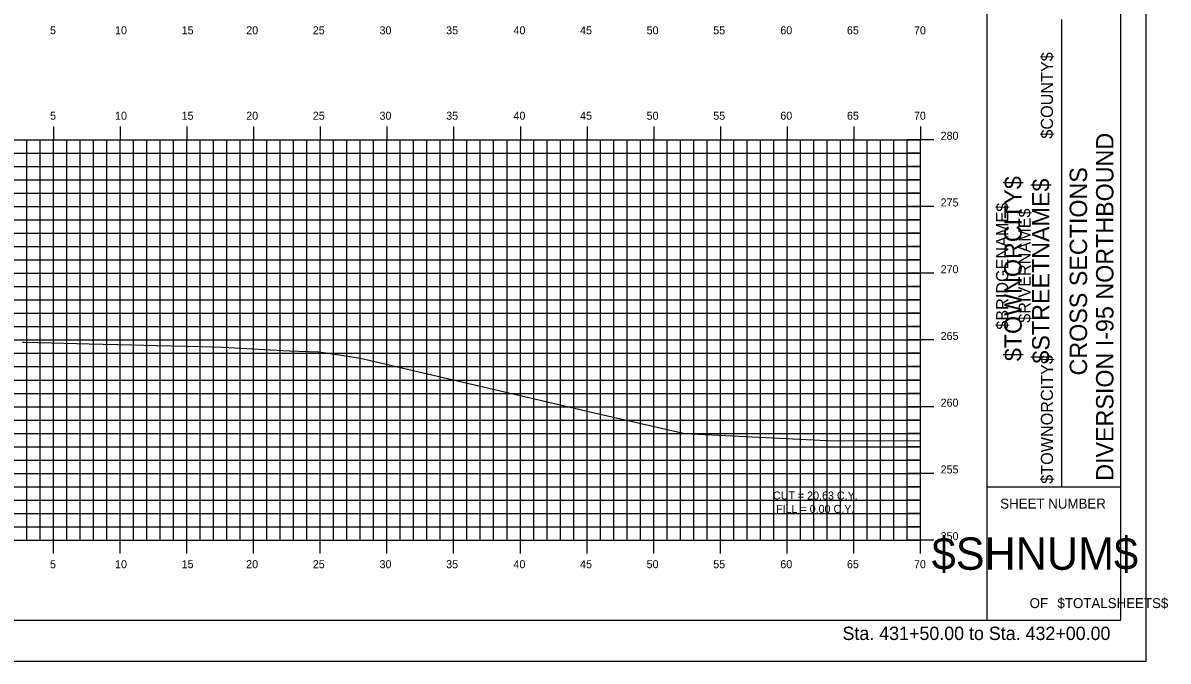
# Model space of a CAD drawing. Extents: x 1160718 to 1173142, y 616002 to 617630.
# Drawn here: x 1171517.4 to 1171603.2, y 616613.9 to 616661.7 of the extents above; entities that cross this region are included whole.
import ezdxf

# ---------------------------------------------------------------- set-up
doc = ezdxf.new("R2010")
doc.units = 0
for name, color, linetype in [('ANNOTATION', 7, 'Continuous'), ('BORDER', 7, 'Continuous'), ('BRIDGE_TITLE', 7, 'Continuous'), ('H_V ANNOTATION', 7, 'Continuous'), ('HIGHWAY_TITLE', 7, 'Continuous'), ('MAJOR', 7, 'Continuous'), ('MINOR', 7, 'Continuous'), ('PLOT BOUNDARY', 7, 'Continuous'), ('S_Roadway_Centerline', 7, 'Continuous')]:
    doc.layers.add(name, color=color, linetype=linetype)

msp = doc.modelspace()

# ---------------------------------------------------------------- linework, layer by layer
at = {"layer": 'BORDER'}
for p, q in [((1171589.69, 616616.931), (1171589.69, 616721.931)), ((1171599.69, 616616.931), (1171599.69, 616721.931)), ((1171595.281, 616626.931), (1171595.281, 616661.931)), ((1171589.69, 616626.931), (1171599.69, 616626.931)), ((1171439.69, 616616.928), (1171599.69, 616616.928))]:
    msp.add_line(p, q, dxfattribs=at)
at = {"layer": 'MAJOR'}
for p, q in [((1171519.69, 616653.93), (1171519.69, 616652.928)), ((1171524.69, 616653.93), (1171524.69, 616652.928)), ((1171529.69, 616653.93), (1171529.69, 616652.928)), ((1171534.69, 616653.93), (1171534.69, 616652.928)), ((1171539.69, 616653.93), (1171539.69, 616652.928)), ((1171544.69, 616653.93), (1171544.69, 616652.928)), ((1171549.69, 616653.93), (1171549.69, 616652.928)), ((1171554.69, 616653.93), (1171554.69, 616652.928)), ((1171559.69, 616653.93), (1171559.69, 616652.928)), ((1171564.69, 616653.93), (1171564.69, 616652.928)), ((1171569.69, 616653.93), (1171569.69, 616652.928)), ((1171574.69, 616653.93), (1171574.69, 616652.928)), ((1171579.69, 616653.93), (1171579.69, 616652.928)), ((1171584.69, 616653.93), (1171584.69, 616652.928)), ((1171444.69, 616652.928), (1171584.69, 616652.928)), ((1171444.69, 616652.928), (1171584.69, 616652.928)), ((1171519.69, 616622.928), (1171519.69, 616652.928)), ((1171524.69, 616622.928), (1171524.69, 616652.928)), ((1171529.69, 616622.928), (1171529.69, 616652.928)), ((1171534.69, 616622.928), (1171534.69, 616652.928)), ((1171539.69, 616622.928), (1171539.69, 616652.928)), ((1171544.69, 616622.928), (1171544.69, 616652.928)), ((1171549.69, 616622.928), (1171549.69, 616652.928)), ((1171554.69, 616622.928), (1171554.69, 616652.928)), ((1171559.69, 616622.928), (1171559.69, 616652.928)), ((1171564.69, 616622.928), (1171564.69, 616652.928)), ((1171569.69, 616622.928), (1171569.69, 616652.928)), ((1171574.69, 616622.928), (1171574.69, 616652.928)), ((1171579.69, 616622.928), (1171579.69, 616652.928)), ((1171585.692, 616652.928), (1171583.688, 616652.928)), ((1171584.69, 616622.928), (1171584.69, 616652.928)), ((1171584.69, 616622.928), (1171584.69, 616652.928)), ((1171444.69, 616647.928), (1171584.69, 616647.928)), ((1171585.692, 616647.928), (1171583.688, 616647.928)), ((1171444.69, 616642.928), (1171584.69, 616642.928)), ((1171585.692, 616642.928), (1171583.688, 616642.928)), ((1171444.69, 616637.928), (1171584.69, 616637.928)), ((1171585.692, 616637.928), (1171583.688, 616637.928)), ((1171444.69, 616632.928), (1171584.69, 616632.928)), ((1171585.692, 616632.928), (1171583.688, 616632.928)), ((1171444.69, 616627.928), (1171584.69, 616627.928)), ((1171585.692, 616627.928), (1171583.688, 616627.928)), ((1171444.69, 616622.928), (1171584.69, 616622.928)), ((1171444.69, 616622.928), (1171584.69, 616622.928)), ((1171519.69, 616621.926), (1171519.69, 616622.928)), ((1171524.69, 616621.926), (1171524.69, 616622.928)), ((1171529.69, 616621.926), (1171529.69, 616622.928)), ((1171534.69, 616621.926), (1171534.69, 616622.928)), ((1171539.69, 616621.926), (1171539.69, 616622.928)), ((1171544.69, 616621.926), (1171544.69, 616622.928)), ((1171549.69, 616621.926), (1171549.69, 616622.928)), ((1171554.69, 616621.926), (1171554.69, 616622.928)), ((1171559.69, 616621.926), (1171559.69, 616622.928)), ((1171564.69, 616621.926), (1171564.69, 616622.928)), ((1171569.69, 616621.926), (1171569.69, 616622.928)), ((1171574.69, 616621.926), (1171574.69, 616622.928)), ((1171579.69, 616621.926), (1171579.69, 616622.928)), ((1171585.692, 616622.928), (1171583.688, 616622.928)), ((1171584.69, 616621.926), (1171584.69, 616622.928))]:
    msp.add_line(p, q, dxfattribs=at)
at = {"layer": 'MINOR'}
for p, q in [((1171517.69, 616622.928), (1171517.69, 616652.928)), ((1171518.69, 616622.928), (1171518.69, 616652.928)), ((1171520.69, 616622.928), (1171520.69, 616652.928)), ((1171521.69, 616622.928), (1171521.69, 616652.928)), ((1171522.69, 616622.928), (1171522.69, 616652.928)), ((1171523.69, 616622.928), (1171523.69, 616652.928)), ((1171525.69, 616622.928), (1171525.69, 616652.928)), ((1171526.69, 616622.928), (1171526.69, 616652.928)), ((1171527.69, 616622.928), (1171527.69, 616652.928)), ((1171528.69, 616622.928), (1171528.69, 616652.928)), ((1171530.69, 616622.928), (1171530.69, 616652.928)), ((1171531.69, 616622.928), (1171531.69, 616652.928)), ((1171532.69, 616622.928), (1171532.69, 616652.928)), ((1171533.69, 616622.928), (1171533.69, 616652.928)), ((1171535.69, 616622.928), (1171535.69, 616652.928)), ((1171536.69, 616622.928), (1171536.69, 616652.928)), ((1171537.69, 616622.928), (1171537.69, 616652.928)), ((1171538.69, 616622.928), (1171538.69, 616652.928)), ((1171540.69, 616622.928), (1171540.69, 616652.928)), ((1171541.69, 616622.928), (1171541.69, 616652.928)), ((1171542.69, 616622.928), (1171542.69, 616652.928)), ((1171543.69, 616622.928), (1171543.69, 616652.928)), ((1171545.69, 616622.928), (1171545.69, 616652.928)), ((1171546.69, 616622.928), (1171546.69, 616652.928)), ((1171547.69, 616622.928), (1171547.69, 616652.928)), ((1171548.69, 616622.928), (1171548.69, 616652.928)), ((1171550.69, 616622.928), (1171550.69, 616652.928)), ((1171551.69, 616622.928), (1171551.69, 616652.928)), ((1171552.69, 616622.928), (1171552.69, 616652.928)), ((1171553.69, 616622.928), (1171553.69, 616652.928)), ((1171555.69, 616622.928), (1171555.69, 616652.928)), ((1171556.69, 616622.928), (1171556.69, 616652.928)), ((1171557.69, 616622.928), (1171557.69, 616652.928)), ((1171558.69, 616622.928), (1171558.69, 616652.928)), ((1171560.69, 616622.928), (1171560.69, 616652.928)), ((1171561.69, 616622.928), (1171561.69, 616652.928)), ((1171562.69, 616622.928), (1171562.69, 616652.928)), ((1171563.69, 616622.928), (1171563.69, 616652.928)), ((1171565.69, 616622.928), (1171565.69, 616652.928)), ((1171566.69, 616622.928), (1171566.69, 616652.928)), ((1171567.69, 616622.928), (1171567.69, 616652.928)), ((1171568.69, 616622.928), (1171568.69, 616652.928)), ((1171570.69, 616622.928), (1171570.69, 616652.928)), ((1171571.69, 616622.928), (1171571.69, 616652.928)), ((1171572.69, 616622.928), (1171572.69, 616652.928)), ((1171573.69, 616622.928), (1171573.69, 616652.928)), ((1171575.69, 616622.928), (1171575.69, 616652.928)), ((1171576.69, 616622.928), (1171576.69, 616652.928)), ((1171577.69, 616622.928), (1171577.69, 616652.928)), ((1171578.69, 616622.928), (1171578.69, 616652.928)), ((1171580.69, 616622.928), (1171580.69, 616652.928)), ((1171581.69, 616622.928), (1171581.69, 616652.928)), ((1171582.69, 616622.928), (1171582.69, 616652.928)), ((1171583.69, 616622.928), (1171583.69, 616652.928)), ((1171444.69, 616651.928), (1171584.69, 616651.928)), ((1171584.69, 616651.928), (1171583.688, 616651.928)), ((1171444.69, 616650.928), (1171584.69, 616650.928)), ((1171584.69, 616650.928), (1171583.688, 616650.928)), ((1171444.69, 616649.928), (1171584.69, 616649.928)), ((1171584.69, 616649.928), (1171583.688, 616649.928)), ((1171444.69, 616648.928), (1171584.69, 616648.928)), ((1171584.69, 616648.928), (1171583.688, 616648.928)), ((1171444.69, 616646.928), (1171584.69, 616646.928)), ((1171584.69, 616646.928), (1171583.688, 616646.928)), ((1171444.69, 616645.928), (1171584.69, 616645.928)), ((1171584.69, 616645.928), (1171583.688, 616645.928)), ((1171444.69, 616644.928), (1171584.69, 616644.928)), ((1171584.69, 616644.928), (1171583.688, 616644.928)), ((1171444.69, 616643.928), (1171584.69, 616643.928)), ((1171584.69, 616643.928), (1171583.688, 616643.928)), ((1171444.69, 616641.928), (1171584.69, 616641.928)), ((1171584.69, 616641.928), (1171583.688, 616641.928)), ((1171444.69, 616640.928), (1171584.69, 616640.928)), ((1171584.69, 616640.928), (1171583.688, 616640.928)), ((1171444.69, 616639.928), (1171584.69, 616639.928)), ((1171584.69, 616639.928), (1171583.688, 616639.928)), ((1171444.69, 616638.928), (1171584.69, 616638.928)), ((1171584.69, 616638.928), (1171583.688, 616638.928)), ((1171444.69, 616636.928), (1171584.69, 616636.928)), ((1171584.69, 616636.928), (1171583.688, 616636.928)), ((1171444.69, 616635.928), (1171584.69, 616635.928)), ((1171584.69, 616635.928), (1171583.688, 616635.928)), ((1171444.69, 616634.928), (1171584.69, 616634.928)), ((1171584.69, 616634.928), (1171583.688, 616634.928)), ((1171444.69, 616633.928), (1171584.69, 616633.928)), ((1171584.69, 616633.928), (1171583.688, 616633.928)), ((1171444.69, 616631.928), (1171584.69, 616631.928)), ((1171584.69, 616631.928), (1171583.688, 616631.928)), ((1171444.69, 616630.928), (1171584.69, 616630.928)), ((1171584.69, 616630.928), (1171583.688, 616630.928)), ((1171444.69, 616629.928), (1171584.69, 616629.928)), ((1171584.69, 616629.928), (1171583.688, 616629.928)), ((1171444.69, 616628.928), (1171584.69, 616628.928)), ((1171584.69, 616628.928), (1171583.688, 616628.928)), ((1171444.69, 616626.928), (1171584.69, 616626.928)), ((1171584.69, 616626.928), (1171583.688, 616626.928)), ((1171444.69, 616625.928), (1171584.69, 616625.928)), ((1171584.69, 616625.928), (1171583.688, 616625.928)), ((1171444.69, 616624.928), (1171584.69, 616624.928)), ((1171584.69, 616624.928), (1171583.688, 616624.928)), ((1171444.69, 616623.928), (1171584.69, 616623.928)), ((1171584.69, 616623.928), (1171583.688, 616623.928))]:
    msp.add_line(p, q, dxfattribs=at)
at = {"layer": 'PLOT BOUNDARY'}
msp.add_lwpolyline([(1171431.597, 616613.869), (1171601.597, 616613.869), (1171601.597, 616723.869), (1171431.597, 616723.869)], close=True, dxfattribs=at)
at = {"layer": 'S_Roadway_Centerline'}
msp.add_lwpolyline([(1171517.375, 616637.756), (1171517.429, 616637.756), (1171517.513, 616637.756), (1171519.542, 616637.711), (1171522.379, 616637.65), (1171525.544, 616637.568), (1171527.383, 616637.52), (1171530.757, 616637.433), (1171532.387, 616637.392), (1171535.972, 616637.195), (1171537.391, 616637.116), (1171538.809, 616637.062), (1171539.593, 616637.031), (1171540.777, 616636.856), (1171542.71, 616636.569), (1171560.354, 616632.448), (1171567.008, 616630.931), (1171577.631, 616630.384), (1171584.69, 616630.359)], dxfattribs=at)

# ---------------------------------------------------------------- texts
at = {"layer": 'ANNOTATION'}
for s, p in [('CUT = 20.63 C.Y.', (1171573.622, 616625.978)), ('FILL = 0.00 C.Y.', (1171573.856, 616624.976))]:
    msp.add_text(s, height=0.6, rotation=359.92408, dxfattribs=at).set_placement(p)
at = {"layer": 'BORDER'}
for s, height, rotation, p in [('DIVERSION I-95 NORTHBOUND  ', 1.30428, 90, (1171599.144, 616627.379)), ('CROSS SECTIONS', 1.30428, 90, (1171597.166, 616635.27)), ('SHEET NUMBER', 0.74527, 360, (1171590.655, 616625.295)), ('$SHNUM$', 2.4194, 360, (1171585.523, 616620.711)), ('OF', 0.7453, 360, (1171592.857, 616617.841)), ('$TOTALSHEETS$', 0.74527, 360, (1171594.946, 616617.841))]:
    msp.add_text(s, height=height, rotation=rotation, dxfattribs=at).set_placement(p)
at = {"layer": 'BRIDGE_TITLE'}
for s, height, p in [('$COUNTY$', 0.9072, (1171594.61, 616653.011)), ('$BRIDGENAME$', 0.90716, (1171591.256, 616638.7)), ('$RIVERNAME$', 0.90716, (1171592.933, 616639.214)), ('$TOWNORCITY$', 0.90716, (1171594.61, 616627.152))]:
    msp.add_text(s, height=height, rotation=90, dxfattribs=at).set_placement(p)
at = {"layer": 'H_V ANNOTATION'}
for s, height, p in [('5', 0.6, (1171519.441, 616660.828)), ('10', 0.6, (1171524.315, 616660.828)), ('15', 0.6, (1171529.307, 616660.828)), ('20', 0.6, (1171534.144, 616660.828)), ('25', 0.6, (1171539.136, 616660.828)), ('30', 0.6, (1171544.138, 616660.828)), ('35', 0.6, (1171549.13, 616660.828)), ('40', 0.6, (1171554.176, 616660.828)), ('45', 0.6, (1171559.168, 616660.828)), ('50', 0.6, (1171564.154, 616660.828)), ('55', 0.6, (1171569.146, 616660.828)), ('60', 0.6, (1171574.176, 616660.828)), ('65', 0.6, (1171579.168, 616660.828)), ('70', 0.6, (1171584.192, 616660.828)), ('5', 0.6, (1171519.441, 616654.428)), ('10', 0.6, (1171524.315, 616654.428)), ('15', 0.6, (1171529.307, 616654.428)), ('20', 0.6, (1171534.144, 616654.428)), ('25', 0.6, (1171539.136, 616654.428)), ('30', 0.6, (1171544.138, 616654.428)), ('35', 0.6, (1171549.13, 616654.428)), ('40', 0.6, (1171554.176, 616654.428)), ('45', 0.6, (1171559.168, 616654.428)), ('50', 0.6, (1171564.154, 616654.428)), ('55', 0.6, (1171569.146, 616654.428)), ('60', 0.6, (1171574.176, 616654.428)), ('65', 0.6, (1171579.168, 616654.428)), ('70', 0.6, (1171584.192, 616654.428)), ('280', 0.6, (1171586.19, 616652.928)), ('275', 0.6, (1171586.19, 616647.928)), ('270', 0.6, (1171586.19, 616642.928)), ('265', 0.6, (1171586.19, 616637.928)), ('260', 0.6, (1171586.19, 616632.928)), ('255', 0.6, (1171586.19, 616627.928)), ('250', 0.6, (1171586.19, 616622.928)), ('5', 0.6, (1171519.441, 616620.828)), ('10', 0.6, (1171524.315, 616620.828)), ('15', 0.6, (1171529.307, 616620.828)), ('20', 0.6, (1171534.144, 616620.828)), ('25', 0.6, (1171539.136, 616620.828)), ('30', 0.6, (1171544.138, 616620.828)), ('35', 0.6, (1171549.13, 616620.828)), ('40', 0.6, (1171554.176, 616620.828)), ('45', 0.6, (1171559.168, 616620.828)), ('50', 0.6, (1171564.154, 616620.828)), ('55', 0.6, (1171569.146, 616620.828)), ('60', 0.6, (1171574.176, 616620.828)), ('65', 0.6, (1171579.168, 616620.828)), ('70', 0.6, (1171584.192, 616620.828)), ('Sta. 431+50.00 to Sta. 432+00.00', 1.0002, (1171578.836, 616615.448))]:
    msp.add_text(s, height=height, dxfattribs=at).set_placement(p)
at = {"layer": 'HIGHWAY_TITLE'}
for s, p in [('$TOWNORCITY$', (1171592.262, 616636.34)), ('$STREETNAME$', (1171594.349, 616636.16))]:
    msp.add_text(s, height=1.30428, rotation=90, dxfattribs=at).set_placement(p)

doc.saveas('drawing.dxf')
